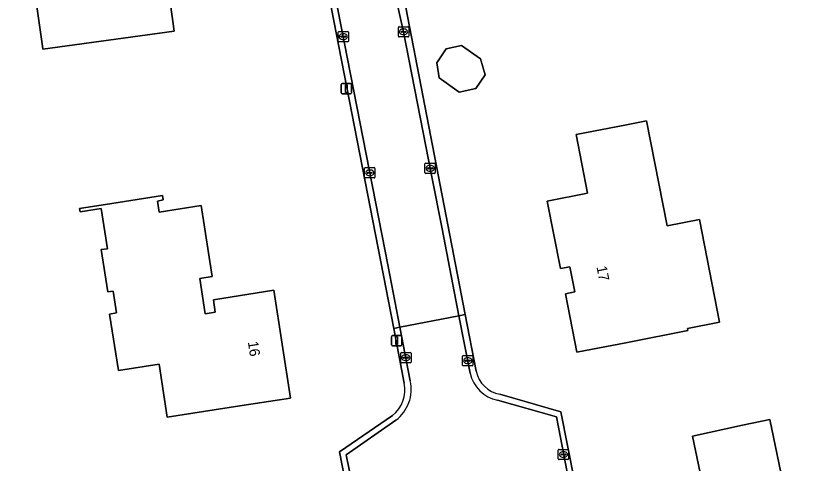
# Model space of a CAD drawing. Extents: x 157648 to 158502, y 379212 to 380938.
# Drawn here: x 158102.4 to 158179.7, y 380061.9 to 380105.4 of the extents above; entities that cross this region are included whole.
import ezdxf

# ---------------------------------------------------------------- set-up
doc = ezdxf.new("R2010")
doc.units = 0
for name, color, linetype in [('IMGEO_Erf', 7, 'Continuous'), ('IMGEO_Kolk', 7, 'Continuous'), ('IMGEO_Lichtmast', 7, 'Continuous'), ('IMGEO_Pand', 7, 'Continuous'), ('IMGEO_Pand_nummerreeks', 7, 'Continuous'), ('IMGEO_Rijbaan_lokaal_open', 7, 'Continuous'), ('IMGEO_Voetpad_open', 7, 'Continuous')]:
    doc.layers.add(name, color=color, linetype=linetype)

msp = doc.modelspace()

# ---------------------------------------------------------------- linework, layer by layer
at = {"layer": 'IMGEO_Erf'}
for points in [[(158105.072, 380102.165), (158105.034, 380102.45), (158103.452, 380113.66), (158102.439, 380121.903), (158105.59, 380122.333), (158110.544, 380123.008), (158111.069, 380119.154), (158115.664, 380119.781), (158117.828, 380103.903), (158112.874, 380103.228)], [(158143.388, 380100.852), (158144.319, 380102.198), (158145.806, 380102.51), (158147.646, 380101.216), (158148.117, 380099.664), (158147.198, 380098.336), (158145.579, 380097.996), (158143.621, 380099.373)], [(158154.129, 380087.39), (158158.064, 380088.161), (158156.946, 380093.852), (158161.853, 380094.814), (158163.814, 380095.199), (158165.817, 380084.994), (158168.947, 380085.608), (158170.911, 380075.601), (158167.78, 380074.987), (158167.819, 380074.789), (158161.941, 380073.637), (158157.034, 380072.676), (158155.911, 380078.365), (158156.844, 380078.55), (158156.36, 380081.002), (158155.427, 380080.817)], [(158124.232, 380067.454), (158117.17, 380066.361), (158116.371, 380071.525), (158112.41, 380070.912), (158111.56, 380076.403), (158112.243, 380076.509), (158111.915, 380078.63), (158111.372, 380078.546), (158110.735, 380082.662), (158111.352, 380082.757), (158110.745, 380086.678), (158108.683, 380086.358), (158108.633, 380086.677), (158111.763, 380087.161), (158116.704, 380087.926), (158116.757, 380087.504), (158116.224, 380087.396), (158116.39, 380086.322), (158120.461, 380086.952), (158121.528, 380080.054), (158120.327, 380079.868), (158120.861, 380076.419), (158121.843, 380076.571), (158121.653, 380077.795), (158127.55, 380078.708), (158129.173, 380068.219)], [(158167.362, 380055.542), (158166.209, 380055.297), (158165.479, 380058.734), (158169.326, 380059.551), (158168.267, 380064.534), (158173.158, 380065.573), (158175.792, 380066.133), (158176.886, 380060.982), (158175.793, 380060.749), (158177.798, 380051.315), (158178.87, 380051.542), (158179.726, 380047.514), (158178.176, 380047.185), (158178.291, 380046.65), (158177.215, 380046.42), (158177.1, 380046.956), (158174.312, 380046.364), (158173.525, 380050.067), (158168.741, 380049.051)]]:
    msp.add_lwpolyline(points, close=True, dxfattribs=at)
for points in [[(158140.237, 380069.676), (158139.202, 380074.997), (158132.86, 380107.608), (158132.824, 380108.055)], [(158142.479, 380107.659), (158140.181, 380107.252), (158146.167, 380076.346), (158147.234, 380070.834)], [(158149.538, 380068.611), (158155.471, 380066.892), (158160.736, 380040.358), (158160.878, 380039.359), (158160.402, 380038.942), (158151.387, 380031.489), (158150.884, 380031.013), (158147.066, 380032.238), (158146.999, 380032.028), (158142.731, 380033.416), (158142.714, 380033.567), (158139.433, 380034.714), (158133.918, 380062.997)], [(158133.918, 380062.997), (158139.087, 380066.528)]]:
    msp.add_lwpolyline(points, dxfattribs=at)
for centre, radius, start, end in [((158150.015, 380071.411), 2.841, 191.72535, 260.32477), ((158137.114, 380069.033), 3.189, 308.23055, 11.63381)]:
    msp.add_arc(centre, radius, start, end, dxfattribs=at)
at = {"layer": 'IMGEO_Kolk'}
for p, q in [((158133.795, 380102.96), (158133.795, 380103.812)), ((158133.87, 380103.886), (158134.722, 380103.886)), ((158134.283, 380103.666), (158134.308, 380103.666)), ((158134.796, 380103.812), (158134.796, 380102.96)), ((158139.664, 380103.43), (158139.664, 380104.282)), ((158139.739, 380104.356), (158140.591, 380104.356)), ((158139.923, 380103.85), (158139.923, 380103.862)), ((158140.361, 380103.813), (158139.963, 380103.813)), ((158139.966, 380103.899), (158140.364, 380103.899)), ((158140.152, 380104.136), (158140.177, 380104.136)), ((158140.407, 380103.862), (158140.407, 380103.85)), ((158140.665, 380104.282), (158140.665, 380103.43)), ((158134.722, 380102.886), (158133.87, 380102.886)), ((158134.054, 380103.38), (158134.054, 380103.392)), ((158134.492, 380103.343), (158134.094, 380103.343)), ((158134.097, 380103.429), (158134.495, 380103.429)), ((158134.306, 380103.106), (158134.281, 380103.106)), ((158134.538, 380103.392), (158134.538, 380103.38)), ((158140.591, 380103.356), (158139.739, 380103.356)), ((158140.175, 380103.576), (158140.15, 380103.576)), ((158136.376, 380089.714), (158136.376, 380090.566)), ((158136.451, 380090.64), (158137.303, 380090.64)), ((158137.377, 380090.566), (158137.377, 380089.714)), ((158142.245, 380090.154), (158142.245, 380091.006)), ((158142.32, 380091.08), (158143.172, 380091.08)), ((158142.504, 380090.574), (158142.504, 380090.586)), ((158142.942, 380090.537), (158142.544, 380090.537)), ((158142.547, 380090.623), (158142.945, 380090.623)), ((158142.733, 380090.86), (158142.758, 380090.86)), ((158142.988, 380090.586), (158142.988, 380090.574)), ((158143.246, 380091.006), (158143.246, 380090.154)), ((158136.635, 380090.134), (158136.635, 380090.146)), ((158137.073, 380090.097), (158136.675, 380090.097)), ((158136.678, 380090.183), (158137.076, 380090.183)), ((158136.887, 380089.86), (158136.862, 380089.86)), ((158136.864, 380090.42), (158136.889, 380090.42)), ((158137.119, 380090.146), (158137.119, 380090.134)), ((158143.172, 380090.08), (158142.32, 380090.08)), ((158142.756, 380090.3), (158142.731, 380090.3)), ((158137.303, 380089.64), (158136.451, 380089.64)), ((158139.89, 380071.727), (158139.89, 380072.579)), ((158139.965, 380072.653), (158140.817, 380072.653)), ((158140.149, 380072.147), (158140.149, 380072.159)), ((158140.587, 380072.11), (158140.189, 380072.11)), ((158140.192, 380072.196), (158140.59, 380072.196)), ((158140.378, 380072.433), (158140.403, 380072.433)), ((158140.633, 380072.159), (158140.633, 380072.147)), ((158140.891, 380072.579), (158140.891, 380071.727)), ((158145.91, 380071.434), (158145.91, 380072.286)), ((158145.985, 380072.36), (158146.837, 380072.36)), ((158146.398, 380072.14), (158146.423, 380072.14)), ((158146.911, 380072.286), (158146.911, 380071.434)), ((158140.817, 380071.653), (158139.965, 380071.653)), ((158140.401, 380071.873), (158140.376, 380071.873)), ((158146.837, 380071.36), (158145.985, 380071.36)), ((158146.169, 380071.854), (158146.169, 380071.866)), ((158146.607, 380071.817), (158146.209, 380071.817)), ((158146.212, 380071.903), (158146.61, 380071.903)), ((158146.421, 380071.58), (158146.396, 380071.58)), ((158146.653, 380071.866), (158146.653, 380071.854)), ((158155.217, 380062.309), (158155.217, 380063.161)), ((158155.292, 380063.235), (158156.144, 380063.235)), ((158155.476, 380062.729), (158155.476, 380062.741)), ((158155.914, 380062.692), (158155.516, 380062.692)), ((158155.519, 380062.778), (158155.917, 380062.778)), ((158155.705, 380063.015), (158155.73, 380063.015)), ((158155.96, 380062.741), (158155.96, 380062.729)), ((158156.218, 380063.161), (158156.218, 380062.309)), ((158156.144, 380062.235), (158155.292, 380062.235)), ((158155.728, 380062.455), (158155.703, 380062.455))]:
    msp.add_line(p, q, dxfattribs=at)
for points in [[(158133.795, 380102.96), (158133.795, 380103.812)], [(158133.87, 380103.886), (158134.722, 380103.886)], [(158134.796, 380103.812), (158134.796, 380102.96)], [(158139.664, 380103.43), (158139.664, 380104.282)], [(158139.739, 380104.356), (158140.591, 380104.356)], [(158140.665, 380104.282), (158140.665, 380103.43)], [(158134.722, 380102.886), (158133.87, 380102.886)], [(158140.591, 380103.356), (158139.739, 380103.356)], [(158136.376, 380089.714), (158136.376, 380090.566)], [(158136.451, 380090.64), (158137.303, 380090.64)], [(158137.377, 380090.566), (158137.377, 380089.714)], [(158142.245, 380090.154), (158142.245, 380091.006)], [(158142.32, 380091.08), (158143.172, 380091.08)], [(158143.246, 380091.006), (158143.246, 380090.154)], [(158143.172, 380090.08), (158142.32, 380090.08)], [(158137.303, 380089.64), (158136.451, 380089.64)], [(158139.89, 380071.727), (158139.89, 380072.579)], [(158139.965, 380072.653), (158140.817, 380072.653)], [(158140.891, 380072.579), (158140.891, 380071.727)], [(158145.91, 380071.434), (158145.91, 380072.286)], [(158145.985, 380072.36), (158146.837, 380072.36)], [(158146.911, 380072.286), (158146.911, 380071.434)], [(158140.817, 380071.653), (158139.965, 380071.653)], [(158146.837, 380071.36), (158145.985, 380071.36)], [(158155.217, 380062.309), (158155.217, 380063.161)], [(158155.292, 380063.235), (158156.144, 380063.235)], [(158156.218, 380063.161), (158156.218, 380062.309)], [(158156.144, 380062.235), (158155.292, 380062.235)]]:
    msp.add_lwpolyline(points, dxfattribs=at)
for centre, radius, start, end in [((158133.872, 380103.81), 0.0765, 91.55205, 178.44795), ((158133.872, 380103.81), 0.0765, 91.55205, 178.44795), ((158134.72, 380103.81), 0.0765, 1.55205, 88.44795), ((158134.72, 380103.81), 0.0765, 1.55205, 88.44795), ((158139.741, 380104.28), 0.0765, 91.55205, 178.44795), ((158139.741, 380104.28), 0.0765, 91.55205, 178.44795), ((158139.963, 380103.859), 0.0403, 85.87752, 175.75265), ((158139.96, 380103.849), 0.0366, 178.93798, 274.71019), ((158140.364, 380103.856), 0.043, 264.86636, 352.45326), ((158140.368, 380103.861), 0.0386, 1.73085, 96.63898), ((158140.589, 380104.28), 0.0765, 1.55205, 88.44795), ((158140.589, 380104.28), 0.0765, 1.55205, 88.44795), ((158133.872, 380102.962), 0.0765, 181.55205, 268.44795), ((158133.872, 380102.962), 0.0765, 181.55205, 268.44795), ((158134.094, 380103.389), 0.0403, 85.87752, 175.75265), ((158134.091, 380103.379), 0.0366, 178.93798, 274.71019), ((158134.495, 380103.386), 0.043, 264.86636, 352.45326), ((158134.499, 380103.391), 0.0386, 1.73085, 96.63898), ((158134.72, 380102.962), 0.0765, 271.55205, 358.44795), ((158134.72, 380102.962), 0.0765, 271.55205, 358.44795), ((158139.741, 380103.432), 0.0765, 181.55205, 268.44795), ((158139.741, 380103.432), 0.0765, 181.55205, 268.44795), ((158140.589, 380103.432), 0.0765, 271.55205, 358.44795), ((158140.589, 380103.432), 0.0765, 271.55205, 358.44795), ((158136.453, 380090.564), 0.0765, 91.55205, 178.44795), ((158136.453, 380090.564), 0.0765, 91.55205, 178.44795), ((158137.301, 380090.564), 0.0765, 1.55205, 88.44795), ((158137.301, 380090.564), 0.0765, 1.55205, 88.44795), ((158142.322, 380091.004), 0.0765, 91.55205, 178.44795), ((158142.322, 380091.004), 0.0765, 91.55205, 178.44795), ((158142.544, 380090.583), 0.0403, 85.87752, 175.75265), ((158142.541, 380090.573), 0.0366, 178.93798, 274.71019), ((158142.945, 380090.58), 0.043, 264.86636, 352.45326), ((158142.949, 380090.585), 0.0386, 1.73085, 96.63898), ((158143.17, 380091.004), 0.0765, 1.55205, 88.44795), ((158143.17, 380091.004), 0.0765, 1.55205, 88.44795), ((158136.675, 380090.143), 0.0403, 85.87752, 175.75265), ((158136.672, 380090.133), 0.0366, 178.93798, 274.71019), ((158137.076, 380090.14), 0.043, 264.86636, 352.45326), ((158137.08, 380090.145), 0.0386, 1.73085, 96.63898), ((158142.322, 380090.156), 0.0765, 181.55205, 268.44795), ((158142.322, 380090.156), 0.0765, 181.55205, 268.44795), ((158143.17, 380090.156), 0.0765, 271.55205, 358.44795), ((158143.17, 380090.156), 0.0765, 271.55205, 358.44795), ((158136.453, 380089.716), 0.0765, 181.55205, 268.44795), ((158136.453, 380089.716), 0.0765, 181.55205, 268.44795), ((158137.301, 380089.716), 0.0765, 271.55205, 358.44795), ((158137.301, 380089.716), 0.0765, 271.55205, 358.44795), ((158139.967, 380072.577), 0.0765, 91.55205, 178.44795), ((158139.967, 380072.577), 0.0765, 91.55205, 178.44795), ((158140.189, 380072.156), 0.0403, 85.87752, 175.75265), ((158140.186, 380072.146), 0.0366, 178.93798, 274.71019), ((158140.59, 380072.153), 0.043, 264.86636, 352.45326), ((158140.594, 380072.158), 0.0386, 1.73085, 96.63898), ((158140.815, 380072.577), 0.0765, 1.55205, 88.44795), ((158140.815, 380072.577), 0.0765, 1.55205, 88.44795), ((158145.987, 380072.284), 0.0765, 91.55205, 178.44795), ((158145.987, 380072.284), 0.0765, 91.55205, 178.44795), ((158146.835, 380072.284), 0.0765, 1.55205, 88.44795), ((158146.835, 380072.284), 0.0765, 1.55205, 88.44795), ((158139.967, 380071.729), 0.0765, 181.55205, 268.44795), ((158139.967, 380071.729), 0.0765, 181.55205, 268.44795), ((158140.815, 380071.729), 0.0765, 271.55205, 358.44795), ((158140.815, 380071.729), 0.0765, 271.55205, 358.44795), ((158145.987, 380071.436), 0.0765, 181.55205, 268.44795), ((158145.987, 380071.436), 0.0765, 181.55205, 268.44795), ((158146.209, 380071.863), 0.0403, 85.87752, 175.75265), ((158146.206, 380071.853), 0.0366, 178.93798, 274.71019), ((158146.61, 380071.86), 0.043, 264.86636, 352.45326), ((158146.614, 380071.865), 0.0386, 1.73085, 96.63898), ((158146.835, 380071.436), 0.0765, 271.55205, 358.44795), ((158146.835, 380071.436), 0.0765, 271.55205, 358.44795), ((158155.294, 380063.159), 0.0765, 91.55205, 178.44795), ((158155.294, 380063.159), 0.0765, 91.55205, 178.44795), ((158155.516, 380062.738), 0.0403, 85.87752, 175.75265), ((158155.513, 380062.728), 0.0366, 178.93798, 274.71019), ((158155.917, 380062.735), 0.043, 264.86636, 352.45326), ((158155.921, 380062.74), 0.0386, 1.73085, 96.63898), ((158156.142, 380063.159), 0.0765, 1.55205, 88.44795), ((158156.142, 380063.159), 0.0765, 1.55205, 88.44795), ((158155.294, 380062.311), 0.0765, 181.55205, 268.44795), ((158155.294, 380062.311), 0.0765, 181.55205, 268.44795), ((158156.142, 380062.311), 0.0765, 271.55205, 358.44795), ((158156.142, 380062.311), 0.0765, 271.55205, 358.44795)]:
    msp.add_arc(centre, radius, start, end, dxfattribs=at)
for centre, major_axis, ratio, start_param, end_param in [((158134.282, 380103.386), (-0.387, 0.002), 0.722429, 4.712389, 7.853982), ((158134.307, 380103.386), (-0.39, 0.002), 0.717154, 1.570796, 4.712389), ((158140.151, 380103.856), (-0.387, 0.002), 0.722429, 4.712389, 7.853982), ((158140.176, 380103.856), (-0.39, 0.002), 0.717154, 1.570796, 4.712389), ((158142.732, 380090.58), (-0.387, 0.002), 0.722429, 4.712389, 7.853982), ((158142.757, 380090.58), (-0.39, 0.002), 0.717154, 1.570796, 4.712389), ((158136.863, 380090.14), (-0.387, 0.002), 0.722429, 4.712389, 7.853982), ((158136.888, 380090.14), (-0.39, 0.002), 0.717154, 1.570796, 4.712389), ((158140.377, 380072.153), (-0.387, 0.002), 0.722429, 4.712389, 7.853982), ((158140.402, 380072.153), (-0.39, 0.002), 0.717154, 1.570796, 4.712389), ((158146.397, 380071.86), (-0.387, 0.002), 0.722429, 4.712389, 7.853982), ((158146.422, 380071.86), (-0.39, 0.002), 0.717154, 1.570796, 4.712389), ((158155.704, 380062.735), (-0.387, 0.002), 0.722429, 4.712389, 7.853982), ((158155.729, 380062.735), (-0.39, 0.002), 0.717154, 1.570796, 4.712389)]:
    msp.add_ellipse(centre, major_axis=major_axis, ratio=ratio, start_param=start_param, end_param=end_param, dxfattribs=at)
at = {"layer": 'IMGEO_Lichtmast'}
for p, q in [((158134.103, 380097.928), (158134.103, 380098.728)), ((158134.103, 380098.728), (158134.103, 380097.928)), ((158134.203, 380098.828), (158134.993, 380098.828)), ((158134.993, 380098.828), (158134.203, 380098.828)), ((158135.093, 380098.728), (158135.093, 380097.928)), ((158135.093, 380097.928), (158135.093, 380098.728)), ((158134.993, 380097.828), (158134.203, 380097.828)), ((158134.203, 380097.828), (158134.993, 380097.828)), ((158139.095, 380074.297), (158139.885, 380074.297)), ((158139.885, 380074.297), (158139.095, 380074.297)), ((158138.995, 380073.397), (158138.995, 380074.197)), ((158138.995, 380074.197), (158138.995, 380073.397)), ((158139.985, 380074.197), (158139.985, 380073.397)), ((158139.985, 380073.397), (158139.985, 380074.197)), ((158139.885, 380073.297), (158139.095, 380073.297)), ((158139.095, 380073.297), (158139.885, 380073.297))]:
    msp.add_line(p, q, dxfattribs=at)
for points in [[(158134.523, 380098.703), (158134.673, 380098.703), (158134.673, 380097.953), (158134.523, 380097.953), (158134.523, 380098.703)], [(158139.415, 380074.172), (158139.565, 380074.172), (158139.565, 380073.422), (158139.415, 380073.422), (158139.415, 380074.172)]]:
    msp.add_lwpolyline(points, dxfattribs=at)
for centre, start, end in [((158134.203, 380098.728), 90, 180), ((158134.203, 380098.728), 90, 180), ((158134.993, 380098.728), 0, 90), ((158134.993, 380098.728), 360, 90), ((158134.203, 380097.928), 180, 270), ((158134.203, 380097.928), 180, 270), ((158134.993, 380097.928), 270, 0), ((158134.993, 380097.928), 270, 0), ((158139.095, 380074.197), 90, 180), ((158139.095, 380074.197), 90, 180), ((158139.885, 380074.197), 0, 90), ((158139.885, 380074.197), 360, 90), ((158139.095, 380073.397), 180, 270), ((158139.095, 380073.397), 180, 270), ((158139.885, 380073.397), 270, 0), ((158139.885, 380073.397), 270, 0)]:
    msp.add_arc(centre, 0.1, start, end, dxfattribs=at)
at = {"layer": 'IMGEO_Pand'}
for points in [[(158112.874, 380103.228), (158117.828, 380103.903), (158115.664, 380119.781), (158111.069, 380119.154), (158110.544, 380123.008), (158105.59, 380122.333), (158102.439, 380121.903), (158103.452, 380113.66), (158105.034, 380102.45), (158105.072, 380102.165)], [(158143.621, 380099.373), (158145.579, 380097.996), (158147.198, 380098.336), (158148.117, 380099.664), (158147.646, 380101.216), (158145.806, 380102.51), (158144.319, 380102.198), (158143.388, 380100.852)], [(158163.814, 380095.199), (158161.853, 380094.814), (158156.946, 380093.852), (158158.064, 380088.161), (158154.129, 380087.39), (158155.427, 380080.817), (158156.36, 380081.002), (158156.844, 380078.55), (158155.911, 380078.365), (158157.034, 380072.676), (158161.941, 380073.637), (158167.819, 380074.789), (158167.78, 380074.987), (158170.911, 380075.601), (158168.947, 380085.608), (158165.817, 380084.994)], [(158116.704, 380087.926), (158111.763, 380087.161), (158108.633, 380086.677), (158108.683, 380086.358), (158110.745, 380086.678), (158111.352, 380082.757), (158110.735, 380082.662), (158111.372, 380078.546), (158111.915, 380078.63), (158112.243, 380076.509), (158111.56, 380076.403), (158112.41, 380070.912), (158116.371, 380071.525), (158117.17, 380066.361), (158124.232, 380067.454), (158129.173, 380068.219), (158127.55, 380078.708), (158121.653, 380077.795), (158121.843, 380076.571), (158120.861, 380076.419), (158120.327, 380079.868), (158121.528, 380080.054), (158120.461, 380086.952), (158116.39, 380086.322), (158116.224, 380087.396), (158116.757, 380087.504)], [(158173.158, 380065.573), (158168.267, 380064.534), (158169.326, 380059.551), (158165.479, 380058.734), (158166.209, 380055.297), (158167.362, 380055.542), (158168.741, 380049.051), (158173.525, 380050.067), (158174.312, 380046.364), (158177.1, 380046.956), (158177.215, 380046.42), (158178.291, 380046.65), (158178.176, 380047.185), (158179.726, 380047.514), (158178.87, 380051.542), (158177.798, 380051.315), (158175.793, 380060.749), (158176.886, 380060.982), (158175.792, 380066.133)]]:
    msp.add_lwpolyline(points, close=True, dxfattribs=at)
at = {"layer": 'IMGEO_Rijbaan_lokaal_open'}
for points in [[(158133.467, 380107.544), (158138.655, 380081.026), (158139.812, 380075.115), (158145.552, 380076.227), (158143.907, 380084.691), (158142.875, 380089.9), (158140.165, 380103.856), (158139.433, 380107.06), (158139.487, 380107.249)], [(158146.638, 380070.641), (158145.552, 380076.227), (158139.812, 380075.115), (158140.818, 380069.907)], [(158155.041, 380066.409), (158149.31, 380068.016)], [(158139.412, 380066.076), (158134.577, 380062.707), (158135.578, 380057.76), (158136.702, 380051.845), (158139.959, 380035.184), (158142.94, 380034.22), (158147.122, 380032.85), (158151.387, 380031.489), (158160.402, 380038.942), (158156.933, 380056.561), (158155.777, 380062.535), (158155.041, 380066.409)]]:
    msp.add_lwpolyline(points, dxfattribs=at)
for centre, radius, start, end in [((158150.014, 380071.405), 3.461, 192.74817, 258.26857), ((158137.175, 380069.071), 3.738, 306.76422, 12.9289)]:
    msp.add_arc(centre, radius, start, end, dxfattribs=at)
at = {"layer": 'IMGEO_Voetpad_open'}
for points in [[(158132.824, 380108.055), (158132.86, 380107.608), (158139.202, 380074.997), (158139.812, 380075.115), (158138.655, 380081.026), (158133.467, 380107.544)], [(158147.234, 380070.834), (158146.167, 380076.346), (158145.552, 380076.227), (158146.638, 380070.641)], [(158140.818, 380069.907), (158139.812, 380075.115), (158139.202, 380074.997), (158140.237, 380069.676)], [(158155.471, 380066.892), (158149.538, 380068.611)], [(158149.31, 380068.016), (158155.041, 380066.409), (158155.777, 380062.535), (158156.933, 380056.561), (158160.402, 380038.942), (158160.878, 380039.359), (158160.736, 380040.358), (158155.471, 380066.892)], [(158139.087, 380066.528), (158133.918, 380062.997), (158139.433, 380034.714), (158142.714, 380033.567), (158142.731, 380033.416), (158146.999, 380032.028), (158147.066, 380032.238), (158150.884, 380031.013), (158151.387, 380031.489), (158147.122, 380032.85), (158142.94, 380034.22), (158139.959, 380035.184), (158136.702, 380051.845)], [(158136.702, 380051.845), (158135.578, 380057.76), (158134.577, 380062.707), (158139.412, 380066.076)]]:
    msp.add_lwpolyline(points, dxfattribs=at)
msp.add_lwpolyline([(158140.181, 380107.252), (158139.433, 380107.06), (158140.165, 380103.856), (158142.875, 380089.9), (158143.907, 380084.691), (158145.552, 380076.227), (158146.167, 380076.346)], close=True, dxfattribs=at)
for centre, radius, start, end in [((158150.014, 380071.405), 3.461, 192.74817, 258.26857), ((158150.015, 380071.411), 2.841, 191.72535, 260.32477), ((158137.114, 380069.033), 3.189, 308.23055, 11.63381), ((158137.175, 380069.071), 3.738, 306.76422, 12.9289)]:
    msp.add_arc(centre, radius, start, end, dxfattribs=at)

# ---------------------------------------------------------------- texts
at = {"layer": 'IMGEO_Pand_nummerreeks'}
for s, rotation, p in [('17', 281.16674, (158158.932, 380080.987)), ('16', 278.79582, (158125.008, 380073.689))]:
    msp.add_text(s, height=1, rotation=rotation, dxfattribs=at).set_placement(p)

doc.saveas('drawing.dxf')
